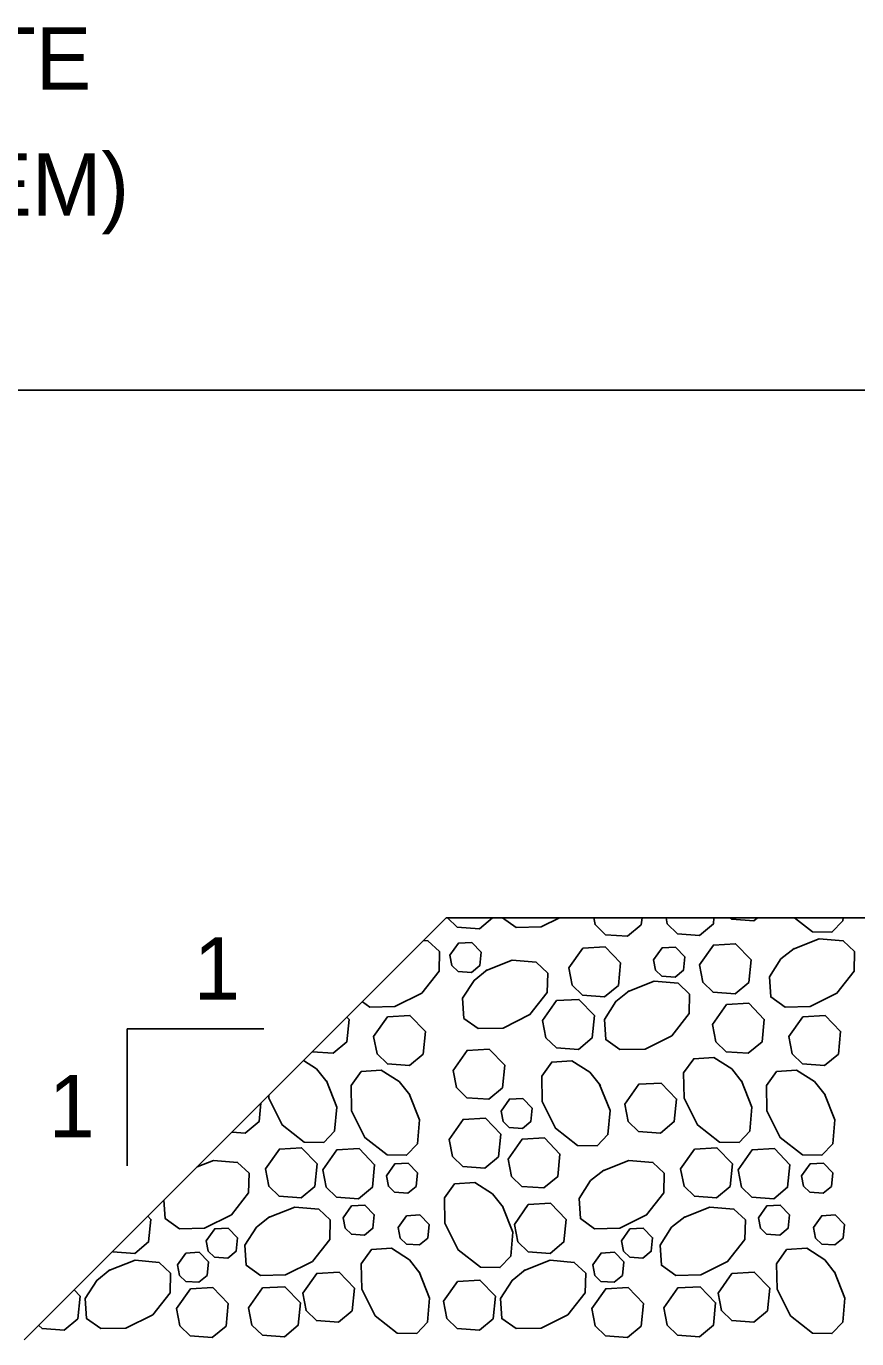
# Model space of a CAD drawing. Extents: x 636530 to 644067, y 294168 to 299122.
# Drawn here: x 641909.1 to 641949.1, y 296128.1 to 296191.2 of the extents above; entities that cross this region are included whole.
import ezdxf

# ---------------------------------------------------------------- set-up
doc = ezdxf.new("R2010")
doc.units = 0
doc.layers.add('1', color=7, linetype='Continuous')

msp = doc.modelspace()

# ---------------------------------------------------------------- linework, layer by layer
at = {"layer": '1'}
for p, q in [((641771.851, 296173.73), (641984.305, 296173.73)), ((641909.014, 296128.013), (641929.332, 296148.331)), ((641929.332, 296148.331), (641984.308, 296148.331)), ((641913.971, 296142.984), (641913.971, 296136.399)), ((641920.556, 296142.984), (641913.971, 296142.984))]:
    msp.add_line(p, q, dxfattribs=at)
for points in [[(641931.566, 296148.331), (641930.925, 296147.798), (641929.865, 296147.874), (641929.394, 296148.331)], [(641934.778, 296148.331), (641933.904, 296147.894), (641932.69, 296147.872), (641932.046, 296148.331)], [(641938.755, 296148.331), (641938.722, 296147.994), (641938.059, 296147.443), (641936.999, 296147.52), (641936.5, 296148.003), (641936.437, 296148.331)], [(641942.22, 296148.331), (641942.19, 296148.034), (641941.527, 296147.482), (641940.467, 296147.559), (641939.969, 296148.043), (641939.913, 296148.331)], [(641944.311, 296148.331), (641944.134, 296148.184), (641943.075, 296148.261), (641943.003, 296148.331)], [(641948.434, 296148.331), (641948.421, 296148.187), (641947.899, 296147.638), (641946.962, 296147.655), (641946.099, 296148.331)], [(641928.247, 296147.246), (641928.453, 296147.228), (641929.002, 296146.706), (641928.985, 296145.768), (641928.152, 296144.703), (641926.864, 296144.059), (641925.65, 296144.038), (641925.293, 296144.292)], [(641929.51, 296146.533), (641929.914, 296147.107), (641930.558, 296147.143), (641931.005, 296146.679), (641930.941, 296146.029), (641930.543, 296145.698), (641929.907, 296145.744), (641929.608, 296146.034), (641929.511, 296146.533)], [(641941.518, 296146.064), (641942.19, 296147.021), (641943.263, 296147.082), (641944.009, 296146.308), (641943.901, 296145.224), (641943.238, 296144.673), (641942.179, 296144.749), (641941.68, 296145.233), (641941.518, 296146.064)], [(641946.029, 296146.829), (641947.287, 296147.327), (641948.442, 296147.228), (641948.991, 296146.706), (641948.974, 296145.768), (641948.14, 296144.703), (641946.852, 296144.059), (641945.638, 296144.038), (641944.955, 296144.523), (641944.89, 296145.49), (641945.445, 296146.355), (641946.08, 296146.861)], [(641935.235, 296145.919), (641935.908, 296146.875), (641936.981, 296146.937), (641937.727, 296146.163), (641937.619, 296145.079), (641936.956, 296144.527), (641935.896, 296144.604), (641935.398, 296145.088), (641935.236, 296145.919)], [(641939.314, 296146.312), (641939.718, 296146.886), (641940.362, 296146.923), (641940.81, 296146.458), (641940.745, 296145.808), (641940.347, 296145.477), (641939.711, 296145.523), (641939.412, 296145.813), (641939.315, 296146.312)], [(641931.252, 296145.796), (641932.51, 296146.295), (641933.665, 296146.195), (641934.214, 296145.673), (641934.197, 296144.736), (641933.363, 296143.67), (641932.076, 296143.026), (641930.862, 296143.005), (641930.179, 296143.491), (641930.114, 296144.457), (641930.668, 296145.322), (641931.303, 296145.829)], [(641938.085, 296144.78), (641939.342, 296145.278), (641940.498, 296145.178), (641941.047, 296144.656), (641941.029, 296143.719), (641940.196, 296142.654), (641938.908, 296142.01), (641937.694, 296141.988), (641937.011, 296142.474), (641936.946, 296143.441), (641937.501, 296144.305), (641938.136, 296144.812)], [(641933.97, 296143.389), (641934.643, 296144.345), (641935.716, 296144.407), (641936.462, 296143.633), (641936.354, 296142.549), (641935.691, 296141.997), (641934.631, 296142.074), (641934.133, 296142.558), (641933.971, 296143.389)], [(641942.15, 296143.201), (641942.822, 296144.158), (641943.896, 296144.219), (641944.642, 296143.445), (641944.534, 296142.361), (641943.871, 296141.81), (641942.811, 296141.886), (641942.313, 296142.37), (641942.151, 296143.201)], [(641924.552, 296143.551), (641924.653, 296143.445), (641924.545, 296142.361), (641923.882, 296141.81), (641922.883, 296141.882)], [(641925.837, 296142.616), (641926.509, 296143.572), (641927.583, 296143.633), (641928.329, 296142.86), (641928.221, 296141.776), (641927.558, 296141.224), (641926.498, 296141.301), (641926, 296141.784), (641925.838, 296142.615)], [(641945.826, 296142.616), (641946.498, 296143.572), (641947.571, 296143.633), (641948.317, 296142.86), (641948.209, 296141.776), (641947.546, 296141.224), (641946.487, 296141.301), (641945.988, 296141.784), (641945.826, 296142.615)], [(641922.462, 296141.461), (641923.086, 296141.061), (641923.593, 296140.426)], [(641929.659, 296140.989), (641930.332, 296141.946), (641931.405, 296142.007), (641932.151, 296141.233), (641932.043, 296140.149), (641931.38, 296139.598), (641930.32, 296139.674), (641929.822, 296140.158), (641929.66, 296140.989)], [(641936.716, 296140.314), (641937.215, 296139.057), (641937.115, 296137.901), (641936.593, 296137.352), (641935.656, 296137.37), (641934.591, 296138.203), (641933.947, 296139.491), (641933.925, 296140.705), (641934.411, 296141.388), (641935.378, 296141.452), (641936.242, 296140.898), (641936.749, 296140.263)], [(641943.549, 296140.477), (641944.048, 296139.219), (641943.948, 296138.064), (641943.426, 296137.515), (641942.488, 296137.532), (641941.423, 296138.366), (641940.779, 296139.654), (641940.758, 296140.867), (641941.243, 296141.551), (641942.21, 296141.615), (641943.075, 296141.061), (641943.581, 296140.426)], [(641927.546, 296139.867), (641928.045, 296138.609), (641927.945, 296137.454), (641927.423, 296136.905), (641926.486, 296136.922), (641925.42, 296137.756), (641924.777, 296139.044), (641924.755, 296140.257), (641925.241, 296140.941), (641926.207, 296141.005), (641927.072, 296140.451), (641927.579, 296139.816)], [(641947.535, 296139.867), (641948.033, 296138.609), (641947.934, 296137.454), (641947.412, 296136.905), (641946.474, 296136.922), (641945.409, 296137.756), (641944.765, 296139.044), (641944.744, 296140.257), (641945.229, 296140.941), (641946.196, 296141.005), (641947.061, 296140.451), (641947.567, 296139.816)], [(641923.561, 296140.477), (641924.059, 296139.219), (641923.959, 296138.064), (641923.437, 296137.515), (641922.5, 296137.532), (641921.435, 296138.366), (641920.791, 296139.654), (641920.789, 296139.788)], [(641937.924, 296139.363), (641938.596, 296140.319), (641939.67, 296140.38), (641940.416, 296139.607), (641940.308, 296138.523), (641939.645, 296137.971), (641938.585, 296138.048), (641938.087, 296138.531), (641937.925, 296139.363)], [(641931.969, 296139.03), (641932.373, 296139.604), (641933.017, 296139.641), (641933.464, 296139.176), (641933.4, 296138.526), (641933.002, 296138.195), (641932.366, 296138.241), (641932.067, 296138.531), (641931.97, 296139.03)], [(641920.408, 296139.407), (641920.32, 296138.523), (641919.657, 296137.971), (641919.019, 296138.018)], [(641929.471, 296137.669), (641930.143, 296138.625), (641931.217, 296138.686), (641931.963, 296137.913), (641931.855, 296136.828), (641931.192, 296136.277), (641930.132, 296136.354), (641929.633, 296136.837), (641929.472, 296137.668)], [(641932.312, 296136.719), (641932.984, 296137.675), (641934.057, 296137.737), (641934.804, 296136.963), (641934.696, 296135.879), (641934.033, 296135.327), (641932.973, 296135.404), (641932.474, 296135.888), (641932.312, 296136.719)], [(641920.626, 296136.245), (641921.298, 296137.202), (641922.372, 296137.263), (641923.118, 296136.489), (641923.01, 296135.405), (641922.347, 296134.854), (641921.287, 296134.93), (641920.789, 296135.414), (641920.627, 296136.245)], [(641923.392, 296136.204), (641924.064, 296137.161), (641925.137, 296137.222), (641925.884, 296136.448), (641925.776, 296135.364), (641925.112, 296134.813), (641924.053, 296134.89), (641923.554, 296135.373), (641923.392, 296136.204)], [(641940.615, 296136.245), (641941.287, 296137.202), (641942.36, 296137.263), (641943.106, 296136.489), (641942.998, 296135.405), (641942.335, 296134.854), (641941.276, 296134.93), (641940.777, 296135.414), (641940.615, 296136.245)], [(641943.38, 296136.204), (641944.052, 296137.161), (641945.126, 296137.222), (641945.872, 296136.448), (641945.764, 296135.364), (641945.101, 296134.813), (641944.041, 296134.89), (641943.543, 296135.373), (641943.381, 296136.204)], [(641917.345, 296136.344), (641918.134, 296136.656), (641919.289, 296136.556), (641919.838, 296136.034), (641919.821, 296135.097), (641918.987, 296134.032), (641917.699, 296133.388), (641916.486, 296133.366), (641915.802, 296133.852), (641915.743, 296134.742)], [(641926.451, 296135.909), (641926.854, 296136.483), (641927.498, 296136.52), (641927.946, 296136.055), (641927.881, 296135.405), (641927.483, 296135.074), (641926.847, 296135.12), (641926.548, 296135.41), (641926.451, 296135.909)], [(641936.865, 296136.158), (641938.122, 296136.656), (641939.278, 296136.556), (641939.827, 296136.034), (641939.809, 296135.097), (641938.976, 296134.032), (641937.688, 296133.388), (641936.474, 296133.366), (641935.791, 296133.852), (641935.726, 296134.819), (641936.281, 296135.683), (641936.915, 296136.19)], [(641946.439, 296135.909), (641946.842, 296136.483), (641947.487, 296136.52), (641947.934, 296136.055), (641947.869, 296135.405), (641947.472, 296135.074), (641946.836, 296135.12), (641946.536, 296135.41), (641946.439, 296135.909)], [(641932.039, 296134.458), (641932.538, 296133.2), (641932.438, 296132.045), (641931.916, 296131.496), (641930.979, 296131.513), (641929.913, 296132.347), (641929.27, 296133.634), (641929.248, 296134.848), (641929.734, 296135.531), (641930.701, 296135.596), (641931.565, 296135.042), (641932.072, 296134.407)], [(641924.37, 296133.891), (641924.773, 296134.465), (641925.417, 296134.502), (641925.865, 296134.038), (641925.8, 296133.387), (641925.402, 296133.056), (641924.766, 296133.103), (641924.467, 296133.393), (641924.37, 296133.891)], [(641932.611, 296133.573), (641933.283, 296134.529), (641934.357, 296134.59), (641935.103, 296133.817), (641934.995, 296132.733), (641934.332, 296132.181), (641933.272, 296132.258), (641932.773, 296132.741), (641932.611, 296133.573)], [(641944.358, 296133.891), (641944.762, 296134.465), (641945.406, 296134.502), (641945.853, 296134.038), (641945.789, 296133.387), (641945.391, 296133.056), (641944.755, 296133.103), (641944.456, 296133.393), (641944.359, 296133.891)], [(641914.969, 296133.968), (641915.114, 296133.817), (641915.006, 296132.733), (641914.343, 296132.181), (641913.283, 296132.258), (641913.271, 296132.27)], [(641920.778, 296133.911), (641922.036, 296134.41), (641923.191, 296134.31), (641923.74, 296133.788), (641923.723, 296132.85), (641922.889, 296131.785), (641921.601, 296131.141), (641920.388, 296131.12), (641919.704, 296131.605), (641919.64, 296132.572), (641920.194, 296133.437), (641920.829, 296133.943)], [(641927.018, 296133.419), (641927.421, 296133.992), (641928.065, 296134.029), (641928.513, 296133.565), (641928.448, 296132.915), (641928.051, 296132.584), (641927.415, 296132.63), (641927.115, 296132.92), (641927.018, 296133.418)], [(641940.766, 296133.911), (641942.024, 296134.41), (641943.179, 296134.31), (641943.729, 296133.788), (641943.711, 296132.85), (641942.878, 296131.785), (641941.59, 296131.141), (641940.376, 296131.12), (641939.693, 296131.605), (641939.628, 296132.572), (641940.182, 296133.437), (641940.817, 296133.943)], [(641947.006, 296133.419), (641947.41, 296133.992), (641948.054, 296134.029), (641948.502, 296133.565), (641948.437, 296132.915), (641948.039, 296132.584), (641947.403, 296132.63), (641947.104, 296132.92), (641947.007, 296133.418)], [(641917.781, 296132.788), (641918.185, 296133.362), (641918.829, 296133.399), (641919.276, 296132.935), (641919.212, 296132.284), (641918.814, 296131.953), (641918.178, 296131.999), (641917.879, 296132.289), (641917.782, 296132.788)], [(641937.77, 296132.788), (641938.173, 296133.362), (641938.817, 296133.399), (641939.265, 296132.935), (641939.2, 296132.284), (641938.802, 296131.953), (641938.166, 296131.999), (641937.867, 296132.289), (641937.77, 296132.788)], [(641916.394, 296131.622), (641916.798, 296132.196), (641917.442, 296132.232), (641917.889, 296131.768), (641917.825, 296131.118), (641917.427, 296130.787), (641916.791, 296130.833), (641916.492, 296131.123), (641916.395, 296131.622)], [(641928.034, 296131.285), (641928.533, 296130.028), (641928.433, 296128.872), (641927.911, 296128.323), (641926.973, 296128.341), (641925.908, 296129.174), (641925.264, 296130.462), (641925.243, 296131.676), (641925.728, 296132.359), (641926.695, 296132.424), (641927.56, 296131.87), (641928.066, 296131.235)], [(641936.383, 296131.622), (641936.786, 296132.196), (641937.43, 296132.232), (641937.878, 296131.768), (641937.813, 296131.118), (641937.415, 296130.787), (641936.779, 296130.833), (641936.48, 296131.123), (641936.383, 296131.622)], [(641948.022, 296131.285), (641948.521, 296130.028), (641948.421, 296128.872), (641947.899, 296128.323), (641946.962, 296128.341), (641945.896, 296129.174), (641945.253, 296130.462), (641945.231, 296131.676), (641945.717, 296132.359), (641946.684, 296132.424), (641947.548, 296131.87), (641948.055, 296131.235)], [(641913.092, 296131.349), (641914.35, 296131.848), (641915.505, 296131.748), (641916.054, 296131.226), (641916.037, 296130.288), (641915.203, 296129.223), (641913.916, 296128.579), (641912.702, 296128.558), (641912.019, 296129.043), (641911.954, 296130.01), (641912.508, 296130.875), (641913.143, 296131.381)], [(641933.081, 296131.349), (641934.339, 296131.848), (641935.494, 296131.748), (641936.043, 296131.226), (641936.025, 296130.288), (641935.192, 296129.223), (641933.904, 296128.579), (641932.69, 296128.558), (641932.007, 296129.043), (641931.942, 296130.01), (641932.497, 296130.875), (641933.132, 296131.381)], [(641922.425, 296130.261), (641923.097, 296131.217), (641924.171, 296131.279), (641924.917, 296130.505), (641924.809, 296129.421), (641924.146, 296128.869), (641923.086, 296128.946), (641922.588, 296129.43), (641922.426, 296130.261)], [(641929.204, 296129.875), (641929.876, 296130.831), (641930.95, 296130.892), (641931.696, 296130.119), (641931.588, 296129.035), (641930.925, 296128.483), (641929.865, 296128.56), (641929.366, 296129.043), (641929.205, 296129.875)], [(641942.414, 296130.261), (641943.086, 296131.217), (641944.159, 296131.279), (641944.906, 296130.505), (641944.798, 296129.421), (641944.134, 296128.869), (641943.075, 296128.946), (641942.576, 296129.43), (641942.414, 296130.261)], [(641911.419, 296130.418), (641911.707, 296130.119), (641911.599, 296129.035), (641910.936, 296128.483), (641909.876, 296128.56), (641909.716, 296128.715)], [(641916.349, 296129.52), (641917.022, 296130.476), (641918.095, 296130.538), (641918.841, 296129.764), (641918.733, 296128.68), (641918.07, 296128.128), (641917.01, 296128.205), (641916.512, 296128.689), (641916.35, 296129.52)], [(641919.818, 296129.56), (641920.49, 296130.516), (641921.564, 296130.577), (641922.31, 296129.804), (641922.202, 296128.719), (641921.539, 296128.168), (641920.479, 296128.245), (641919.98, 296128.728), (641919.819, 296129.559)], [(641936.338, 296129.52), (641937.01, 296130.476), (641938.084, 296130.538), (641938.83, 296129.764), (641938.722, 296128.68), (641938.059, 296128.128), (641936.999, 296128.205), (641936.5, 296128.689), (641936.339, 296129.52)], [(641939.806, 296129.56), (641940.479, 296130.516), (641941.552, 296130.577), (641942.298, 296129.804), (641942.19, 296128.719), (641941.527, 296128.168), (641940.467, 296128.245), (641939.969, 296128.728), (641939.807, 296129.559)]]:
    msp.add_lwpolyline(points, dxfattribs=at)

# ---------------------------------------------------------------- texts
for s, p in [('REINFORCED CONCRETE', (641862.1, 296188.2)), ('PAVEMENT (ROADWAY ITEM)', (641856.785, 296182.128)), ('1', (641917.177, 296144.399)), ('1', (641910.187, 296137.77))]:
    msp.add_text(s, height=3, dxfattribs=at).set_placement(p)

doc.saveas('drawing.dxf')
